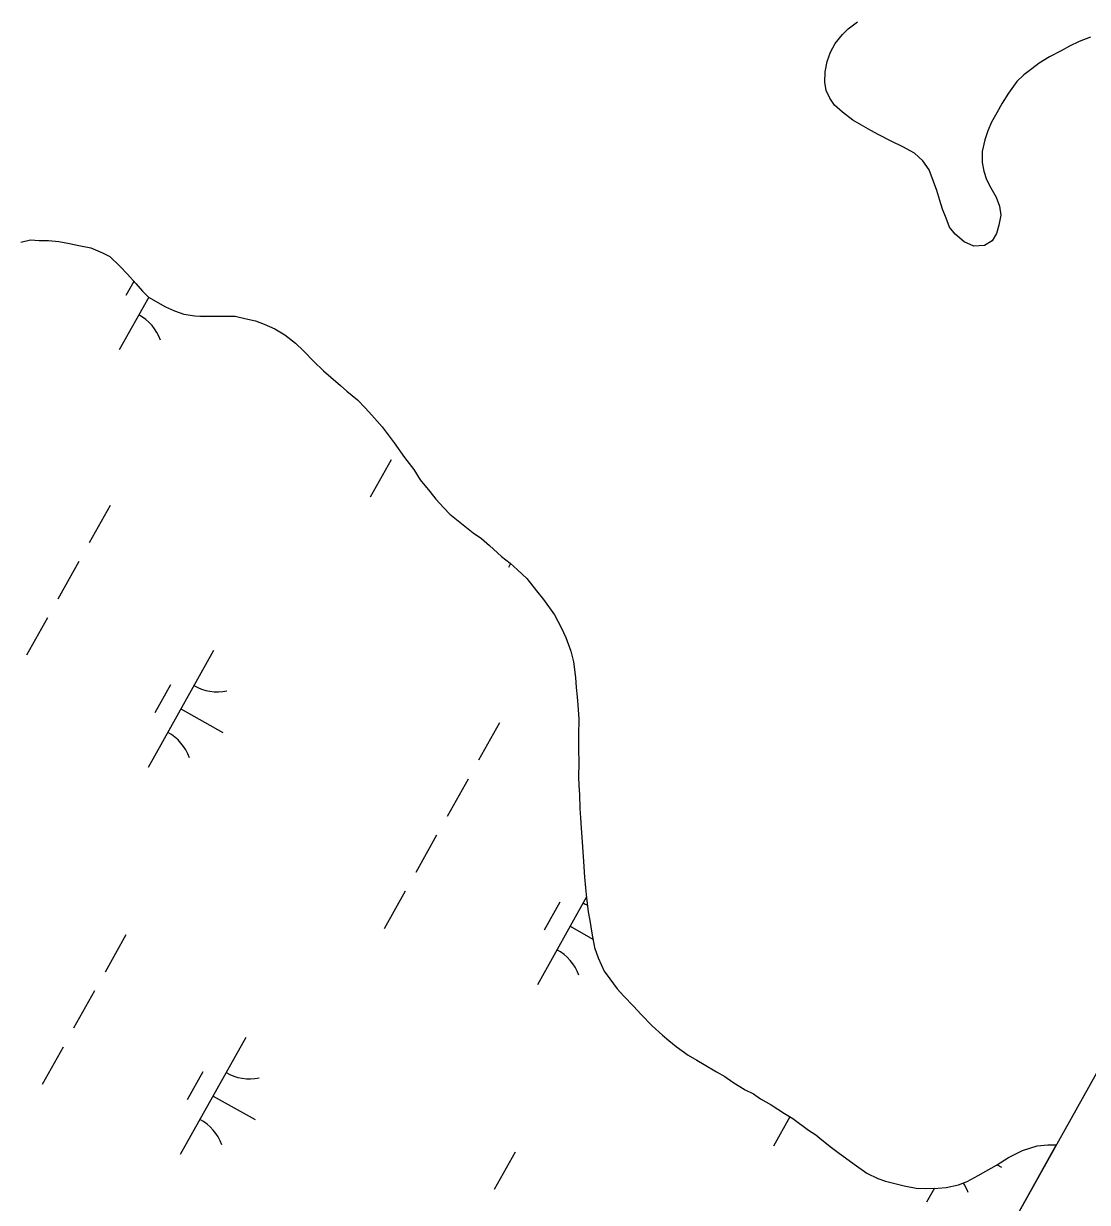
# Model space of a CAD drawing. Extents: x 3923531 to 3943530, y 207391 to 229799.
# Drawn here: x 3936656.2 to 3937053, y 214160.2 to 214600 of the extents above; entities that cross this region are included whole.
import ezdxf

# ---------------------------------------------------------------- set-up
doc = ezdxf.new("R2010")
doc.units = 0
for name, color, linetype in [('V-GRID-FRAM', 7, 'Continuous'), ('V-TOPO-SHOR', 7, 'Continuous'), ('V-WETL-SWMP', 7, 'Continuous')]:
    doc.layers.add(name, color=color, linetype=linetype)

msp = doc.modelspace()

# ---------------------------------------------------------------- linework, layer by layer
at = {"layer": 'V-GRID-FRAM'}
msp.add_lwpolyline([(3941569.42, 222286.79), (3934196.47, 209089.08), (3926890.07, 213186.24), (3934009.8, 226348.12), (3941569.42, 222286.79)], dxfattribs=at)
at = {"layer": 'V-TOPO-SHOR'}
for points in [[(3937054.18, 214595.01), (3937049.97, 214593.3), (3937046.35, 214591.59), (3937043.22, 214589.87), (3937038.91, 214587.58), (3937035, 214585.29), (3937032.34, 214583.18), (3937029.3, 214580.88), (3937026.65, 214578.38), (3937023.58, 214574.13), (3937021.21, 214570.36), (3937019.22, 214566.78), (3937017.23, 214563.3), (3937015.84, 214560.01), (3937014.73, 214556.71), (3937013.81, 214552.34), (3937013.76, 214548.15), (3937014.41, 214544.94), (3937015.44, 214541.91), (3937016.96, 214538.77), (3937018.97, 214535.25), (3937020.3, 214531.93), (3937020.75, 214528.61), (3937020.02, 214524.83), (3937019.11, 214521.72), (3937017.53, 214519.01), (3937014.59, 214517.2), (3937010.69, 214516.95), (3937007.11, 214518.64), (3937003.73, 214521.5), (3937001.62, 214524.05), (3937000.29, 214527.38), (3936998.97, 214530.8), (3936998.03, 214534.02), (3936996.91, 214537.73), (3936995.68, 214541.15), (3936993.97, 214545.45), (3936991.67, 214548.79), (3936988.49, 214551.65), (3936984.24, 214554.03), (3936979.79, 214556.22), (3936975.24, 214558.51), (3936972.24, 214560.1), (3936968.76, 214562.18), (3936965.56, 214563.97), (3936961.61, 214566.93), (3936958.72, 214569.59), (3936956.99, 214572.23), (3936955.57, 214575.07), (3936955.11, 214578.19), (3936955.25, 214581.99), (3936955.98, 214585.87), (3936957.18, 214589.36), (3936958.97, 214592.65), (3936961.63, 214595.93), (3936963.8, 214598.05), (3936967.33, 214600.73)], [(3936655.07, 214518.48), (3936658.72, 214519.31), (3936661.92, 214519.13), (3936665.41, 214519.09), (3936669.33, 214518.76), (3936673.26, 214517.99), (3936676.74, 214517.22), (3936681.24, 214516.3), (3936685.59, 214514.5), (3936688.34, 214513.17), (3936692.09, 214509.49), (3936694.97, 214506.54), (3936697.98, 214503.01), (3936700.57, 214500.22), (3936702.73, 214498.01), (3936709.1, 214494.3), (3936712.43, 214492.81), (3936715.91, 214491.61), (3936719.98, 214490.98), (3936723.76, 214490.8), (3936727.11, 214490.9), (3936731.91, 214490.85), (3936735.12, 214490.82), (3936738.75, 214490.05), (3936742.67, 214489.13), (3936745.85, 214487.93), (3936749.91, 214486.14), (3936753.67, 214483.91), (3936757.57, 214480.82), (3936760.59, 214477.87), (3936764.48, 214473.9), (3936768.08, 214470.51), (3936770.82, 214468.15), (3936774.42, 214465.05), (3936776.73, 214462.85), (3936780.77, 214459.6), (3936783.65, 214456.65), (3936786.09, 214453.86), (3936789.98, 214449.6), (3936792.56, 214446.08), (3936794.42, 214443.58), (3936798.29, 214438.15), (3936801.73, 214433.6), (3936804.17, 214429.79), (3936807.76, 214425.39), (3936809.91, 214422.6), (3936812.93, 214419.36), (3936815.23, 214417.01), (3936819.56, 214413.46), (3936823.89, 214410.07), (3936826.93, 214407.85), (3936829.95, 214405.34), (3936834.42, 214401.22), (3936837.74, 214398.71), (3936840.48, 214396.2), (3936843.94, 214392.96), (3936847.53, 214388.41), (3936850.11, 214385.18), (3936854.27, 214379.46), (3936856.69, 214374.63), (3936858.4, 214370.97), (3936860.38, 214365.85), (3936861.36, 214361.91), (3936862.02, 214356.08), (3936862.27, 214352.3), (3936862.67, 214348.8), (3936862.92, 214345.74), (3936863.3, 214340.64), (3936863.24, 214334.38), (3936863.19, 214329.72)], [(3936863.19, 214329.72), (3936863.26, 214323.9), (3936863.21, 214319.1), (3936863.32, 214315.75), (3936863.58, 214312.4), (3936863.66, 214307.15), (3936863.92, 214303.66), (3936864.17, 214299.87), (3936864.55, 214294.77), (3936864.8, 214290.99), (3936865.05, 214287.34), (3936865.42, 214281.52), (3936865.81, 214277.58), (3936866.21, 214273.79), (3936866.73, 214268.55), (3936867.43, 214265.34), (3936868.1, 214260.67), (3936869.21, 214255.27), (3936870.47, 214251.47), (3936872.75, 214246.5), (3936874.9, 214243.56), (3936877.62, 214239.9), (3936880.07, 214237.11), (3936883.67, 214233.43), (3936886.54, 214230.34), (3936890.72, 214226.07), (3936894.47, 214222.54), (3936896.92, 214220.61), (3936899.66, 214218.4), (3936904.14, 214215.15), (3936907.32, 214213.22), (3936910.06, 214211.59), (3936914.69, 214208.92), (3936917.73, 214207.14), (3936920.76, 214205.07), (3936925.39, 214202.11), (3936928.43, 214200.62), (3936931.03, 214198.84), (3936935.08, 214196.61), (3936940, 214193.36), (3936943.18, 214191.43), (3936948.95, 214187.15), (3936951.7, 214185.37), (3936954.01, 214183.45), (3936957.62, 214180.65), (3936960.07, 214178.73), (3936965.99, 214174.44), (3936970.76, 214171.04), (3936974.81, 214169.1), (3936977.71, 214168.05), (3936984.68, 214166.37), (3936989.18, 214165.45), (3936992.67, 214165.41), (3936997.19, 214165.51), (3937000.39, 214165.77), (3937004.92, 214166.73), (3937008.13, 214168.01), (3937012.23, 214170.15), (3937015.16, 214171.86), (3937019.12, 214174), (3937023.66, 214176.86), (3937028.78, 214179.57), (3937034.33, 214181.26), (3937038.27, 214181.65), (3937041.43, 214181.61)]]:
    msp.add_lwpolyline(points, dxfattribs=at)
at = {"layer": 'V-WETL-SWMP'}
for p, q in [((3936655.07, 214518.48), (3936658.72, 214519.31)), ((3936658.72, 214519.31), (3936661.92, 214519.13)), ((3936661.92, 214519.13), (3936665.41, 214519.09)), ((3936665.41, 214519.09), (3936669.34, 214518.76)), ((3936669.34, 214518.76), (3936673.26, 214517.99)), ((3936673.26, 214517.99), (3936676.74, 214517.22)), ((3936676.74, 214517.22), (3936681.25, 214516.3)), ((3936681.25, 214516.3), (3936685.59, 214514.5)), ((3936685.59, 214514.5), (3936688.34, 214513.16)), ((3936688.34, 214513.16), (3936692.09, 214509.48)), ((3936692.09, 214509.48), (3936694.97, 214506.54)), ((3936694.97, 214506.54), (3936697.98, 214503.01)), ((3936697.27, 214503.85), (3936694.34, 214498.6)), ((3936697.98, 214503.01), (3936700.57, 214500.22)), ((3936702.82, 214497.96), (3936691.81, 214478.25)), ((3936700.57, 214500.22), (3936702.73, 214498.01)), ((3936702.73, 214498.01), (3936709.1, 214494.3)), ((3936709.1, 214494.3), (3936712.43, 214492.81)), ((3936712.43, 214492.81), (3936715.91, 214491.61)), ((3936715.91, 214491.61), (3936719.98, 214490.98)), ((3936719.98, 214490.98), (3936723.76, 214490.79)), ((3936723.76, 214490.79), (3936727.11, 214490.9)), ((3936727.11, 214490.9), (3936731.91, 214490.85)), ((3936731.91, 214490.85), (3936735.11, 214490.82)), ((3936735.11, 214490.82), (3936738.75, 214490.05)), ((3936738.75, 214490.05), (3936742.67, 214489.13)), ((3936742.67, 214489.13), (3936745.85, 214487.93)), ((3936745.85, 214487.93), (3936749.91, 214486.14)), ((3936749.91, 214486.14), (3936753.67, 214483.91)), ((3936753.67, 214483.91), (3936757.57, 214480.82)), ((3936757.57, 214480.82), (3936760.59, 214477.87)), ((3936760.59, 214477.87), (3936764.48, 214473.9)), ((3936764.48, 214473.9), (3936768.08, 214470.51)), ((3936768.08, 214470.51), (3936770.82, 214468.15)), ((3936770.82, 214468.15), (3936774.42, 214465.05)), ((3936774.42, 214465.05), (3936776.73, 214462.85)), ((3936776.73, 214462.85), (3936780.77, 214459.6)), ((3936780.77, 214459.6), (3936783.65, 214456.65)), ((3936783.65, 214456.65), (3936786.09, 214453.86)), ((3936786.09, 214453.86), (3936789.98, 214449.6)), ((3936789.98, 214449.6), (3936792.56, 214446.08)), ((3936792.56, 214446.08), (3936794.42, 214443.58)), ((3936794.42, 214443.58), (3936798.29, 214438.15)), ((3936793.32, 214437.24), (3936785.51, 214423.27)), ((3936798.29, 214438.15), (3936801.73, 214433.6)), ((3936801.73, 214433.6), (3936804.17, 214429.79)), ((3936804.17, 214429.79), (3936807.76, 214425.39)), ((3936807.76, 214425.39), (3936809.91, 214422.6)), ((3936809.91, 214422.6), (3936812.93, 214419.36)), ((3936688.45, 214420.22), (3936680.65, 214406.25)), ((3936812.93, 214419.36), (3936815.23, 214417.01)), ((3936815.23, 214417.01), (3936819.56, 214413.46)), ((3936819.56, 214413.46), (3936823.89, 214410.07)), ((3936823.89, 214410.07), (3936826.93, 214407.85)), ((3936826.93, 214407.85), (3936829.95, 214405.34)), ((3936829.95, 214405.34), (3936834.42, 214401.22)), ((3936834.42, 214401.22), (3936837.74, 214398.71)), ((3936676.74, 214399.27), (3936668.94, 214385.3)), ((3936837.85, 214398.61), (3936837.02, 214397.12)), ((3936837.74, 214398.71), (3936840.48, 214396.2)), ((3936840.48, 214396.2), (3936843.94, 214392.96)), ((3936843.94, 214392.96), (3936847.53, 214388.41)), ((3936847.53, 214388.41), (3936850.11, 214385.18)), ((3936850.11, 214385.18), (3936854.27, 214379.46)), ((3936665.04, 214378.32), (3936657.24, 214364.35)), ((3936854.27, 214379.46), (3936856.69, 214374.63)), ((3936856.69, 214374.63), (3936858.4, 214370.97)), ((3936858.4, 214370.97), (3936860.38, 214365.85)), ((3936727, 214366.13), (3936702.61, 214322.48)), ((3936860.38, 214365.85), (3936861.35, 214361.91)), ((3936861.35, 214361.91), (3936862.02, 214356.08)), ((3936862.02, 214356.08), (3936862.27, 214352.3)), ((3936711, 214353.3), (3936705.14, 214342.83)), ((3936862.27, 214352.3), (3936862.67, 214348.8)), ((3936862.67, 214348.8), (3936862.92, 214345.74)), ((3936714.81, 214344.3), (3936730.52, 214335.52)), ((3936862.92, 214345.74), (3936863.3, 214340.64)), ((3936833.66, 214339.1), (3936825.86, 214325.13)), ((3936863.3, 214340.64), (3936863.23, 214334.38)), ((3936863.23, 214334.38), (3936863.18, 214329.72)), ((3936863.18, 214329.72), (3936863.27, 214323.9)), ((3936863.27, 214323.9), (3936863.21, 214319.1)), ((3936821.96, 214318.14), (3936814.15, 214304.18)), ((3936863.21, 214319.1), (3936863.32, 214315.75)), ((3936863.32, 214315.75), (3936863.58, 214312.4)), ((3936863.58, 214312.4), (3936863.66, 214307.15)), ((3936863.66, 214307.15), (3936863.92, 214303.66)), ((3936863.92, 214303.66), (3936864.17, 214299.87)), ((3936864.17, 214299.87), (3936864.55, 214294.77)), ((3936810.25, 214297.19), (3936802.45, 214283.22)), ((3936864.55, 214294.77), (3936864.8, 214290.99)), ((3936864.8, 214290.99), (3936865.05, 214287.34)), ((3936865.05, 214287.34), (3936865.42, 214281.52)), ((3936865.42, 214281.52), (3936865.81, 214277.58)), ((3936865.81, 214277.58), (3936866.21, 214273.79)), ((3936798.55, 214276.24), (3936790.74, 214262.27)), ((3936866.17, 214274.18), (3936847.83, 214241.35)), ((3936866.21, 214273.79), (3936866.73, 214268.55)), ((3936856.21, 214272.18), (3936850.36, 214261.7)), ((3936866.73, 214268.55), (3936867.43, 214265.34)), ((3936867.43, 214265.34), (3936868.1, 214260.67)), ((3936694.33, 214260.06), (3936686.53, 214246.09)), ((3936860.02, 214263.18), (3936868.57, 214258.4)), ((3936868.1, 214260.67), (3936869.21, 214255.27)), ((3936869.21, 214255.27), (3936870.47, 214251.47)), ((3936870.47, 214251.47), (3936872.75, 214246.5)), ((3936872.75, 214246.5), (3936874.9, 214243.57)), ((3936874.9, 214243.57), (3936877.62, 214239.9)), ((3936682.63, 214239.1), (3936674.83, 214225.14)), ((3936877.62, 214239.9), (3936880.07, 214237.1)), ((3936880.07, 214237.1), (3936883.67, 214233.43)), ((3936883.67, 214233.43), (3936886.54, 214230.34)), ((3936886.54, 214230.34), (3936890.72, 214226.07)), ((3936890.72, 214226.07), (3936894.46, 214222.54)), ((3936739.01, 214221.69), (3936714.63, 214178.04)), ((3936894.46, 214222.54), (3936896.92, 214220.61)), ((3936896.92, 214220.61), (3936899.66, 214218.4)), ((3936670.92, 214218.15), (3936663.12, 214204.18)), ((3936899.66, 214218.4), (3936904.14, 214215.15)), ((3936904.14, 214215.15), (3936907.32, 214213.22)), ((3936907.32, 214213.22), (3936910.06, 214211.59)), ((3936910.06, 214211.59), (3936914.69, 214208.92)), ((3936723.01, 214208.87), (3936717.16, 214198.39)), ((3936914.69, 214208.92), (3936917.73, 214207.14)), ((3936917.73, 214207.14), (3936920.77, 214205.07)), ((3936920.77, 214205.07), (3936925.39, 214202.11)), ((3936925.39, 214202.11), (3936928.43, 214200.62)), ((3936726.82, 214199.86), (3936742.53, 214191.09)), ((3936928.43, 214200.62), (3936931.03, 214198.84)), ((3936931.03, 214198.84), (3936935.08, 214196.61)), ((3936935.08, 214196.61), (3936940, 214193.36)), ((3936940, 214193.36), (3936943.18, 214191.43)), ((3936942.08, 214192.1), (3936935.96, 214181.15)), ((3936943.18, 214191.43), (3936948.95, 214187.15)), ((3936948.95, 214187.15), (3936951.7, 214185.37)), ((3936951.7, 214185.37), (3936954.01, 214183.45)), ((3937041.43, 214181.62), (3936808.65, 213764.92)), ((3936954.01, 214183.45), (3936957.62, 214180.65)), ((3936957.62, 214180.65), (3936960.07, 214178.73)), ((3937028.78, 214179.57), (3937034.33, 214181.26)), ((3937034.33, 214181.26), (3937038.27, 214181.65)), ((3937038.27, 214181.65), (3937041.43, 214181.62)), ((3936839.55, 214178.93), (3936831.74, 214164.96)), ((3936960.07, 214178.73), (3936965.99, 214174.44)), ((3937019.12, 214174), (3937023.66, 214176.86)), ((3937023.66, 214176.86), (3937028.78, 214179.57)), ((3936965.99, 214174.44), (3936970.76, 214171.04)), ((3937012.23, 214170.15), (3937015.16, 214171.86)), ((3937015.16, 214171.86), (3937019.12, 214174)), ((3937019.37, 214174.16), (3937020.95, 214173.28)), ((3936970.76, 214171.04), (3936974.81, 214169.1)), ((3936974.81, 214169.1), (3936977.71, 214168.05)), ((3936977.71, 214168.05), (3936984.68, 214166.37)), ((3937004.92, 214166.73), (3937008.13, 214168.01)), ((3937008.13, 214168.01), (3937012.23, 214170.15)), ((3936984.68, 214166.37), (3936989.18, 214165.45)), ((3936989.18, 214165.45), (3936992.67, 214165.41)), ((3936992.67, 214165.41), (3936997.19, 214165.51)), ((3936995.98, 214165.48), (3936993.04, 214160.23)), ((3936997.19, 214165.51), (3937000.39, 214165.76)), ((3937000.39, 214165.76), (3937004.92, 214166.73))]:
    msp.add_line(p, q, dxfattribs=at)
msp.add_lwpolyline([(3937054.18, 214595.01), (3937049.97, 214593.3), (3937046.35, 214591.59), (3937043.22, 214589.87), (3937038.91, 214587.58), (3937035, 214585.29), (3937032.34, 214583.18), (3937029.3, 214580.88), (3937026.65, 214578.38), (3937023.58, 214574.13), (3937021.21, 214570.36), (3937019.22, 214566.78), (3937017.23, 214563.3), (3937015.84, 214560.01), (3937014.73, 214556.71), (3937013.81, 214552.34), (3937013.76, 214548.15), (3937014.41, 214544.94), (3937015.44, 214541.91), (3937016.96, 214538.78), (3937018.97, 214535.25), (3937020.3, 214531.93), (3937020.75, 214528.61), (3937020.02, 214524.83), (3937019.11, 214521.72), (3937017.53, 214519.01), (3937014.59, 214517.2), (3937010.69, 214516.95), (3937007.11, 214518.64), (3937003.73, 214521.5), (3937001.62, 214524.05), (3937000.29, 214527.38), (3936998.97, 214530.8), (3936998.03, 214534.02), (3936996.91, 214537.73), (3936995.68, 214541.15), (3936993.97, 214545.45), (3936991.67, 214548.79), (3936988.49, 214551.64), (3936984.24, 214554.03), (3936979.79, 214556.22), (3936975.24, 214558.51), (3936972.24, 214560.1), (3936968.76, 214562.18), (3936965.56, 214563.96), (3936961.61, 214566.93), (3936958.72, 214569.59), (3936956.99, 214572.23), (3936955.56, 214575.07), (3936955.11, 214578.19), (3936955.25, 214581.99), (3936955.98, 214585.87), (3936957.18, 214589.36), (3936958.97, 214592.65), (3936961.63, 214595.93), (3936963.8, 214598.05), (3936967.33, 214600.73)], dxfattribs=at)
for centre, start, end in [((3936690.73, 214475.84), 20.0381, 61.5817), ((3936728.48, 214368.3), 240.0381, 281.5817), ((3936701.54, 214320.07), 20.0381, 61.5817), ((3936873.7, 214287.18), 240.0381, 245.8103), ((3936846.76, 214238.95), 20.0381, 61.5817), ((3936740.5, 214223.86), 240.0381, 281.5817), ((3936713.56, 214175.64), 20.0381, 61.5817), ((3936991.97, 214157.82), 20.0381, 33.113)]:
    msp.add_arc(centre, 17.62, start, end, dxfattribs=at)

doc.saveas('drawing.dxf')
